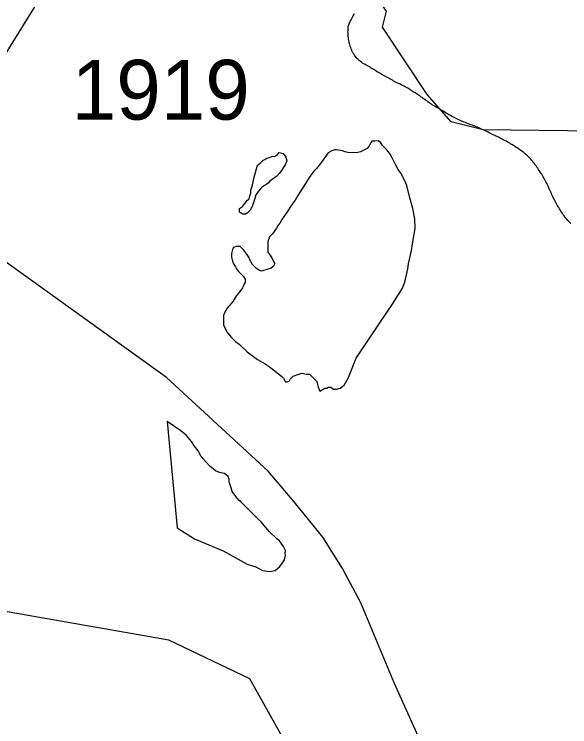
# Model space of a CAD drawing. Extents: x 2206922 to 2357709, y 510027 to 673830.
# Drawn here: x 2297982 to 2299142, y 579534 to 581023 of the extents above; entities that cross this region are included whole.
import ezdxf

# ---------------------------------------------------------------- set-up
doc = ezdxf.new("R2010")
doc.units = 0
for name, color, linetype in [('Exist Boundary Political City Limit New', 7, 'Continuous'), ('Exist Hydrographic Creek Single Shore', 7, 'Continuous'), ('Exist Hydrographic Misc Water Feature', 7, 'Continuous'), ('Exist Road Primary NC Attributed', 7, 'Continuous'), ('Exist Road Secondary Type 51 Attributed', 7, 'Continuous'), ('Exist Road Secondary Type 51 Number Label', 7, 'Continuous'), ('Map Preparation Boundary City Limit Buffer Line', 7, 'Continuous')]:
    doc.layers.add(name, color=color, linetype=linetype)

msp = doc.modelspace()

# ---------------------------------------------------------------- linework, layer by layer
at = {"layer": 'Exist Boundary Political City Limit New'}
for points in [[(2298855.5, 580833.3), (2298853, 580834.8), (2298850.5, 580836.4), (2298848, 580838.1), (2298845.5, 580839.9), (2298843.2, 580841.7), (2298840.8, 580843.4), (2298838.2, 580845.3), (2298836, 580847.1), (2298833.5, 580848.8), (2298831.2, 580850.6), (2298828.8, 580852.2), (2298826.2, 580853.9), (2298823.8, 580855.6), (2298821.2, 580857.3), (2298818.8, 580858.9), (2298815.2, 580861.1), (2298811, 580863.8), (2298808.5, 580865.4), (2298806, 580867), (2298803.5, 580868.4), (2298800.8, 580870), (2298798.2, 580871.4), (2298795.8, 580872.8), (2298793, 580874.3), (2298790.2, 580875.7), (2298787.5, 580876.9), (2298784.8, 580878.1), (2298782.2, 580879.3), (2298779.5, 580880.6), (2298776.5, 580882), (2298774, 580883.4), (2298771.5, 580884.9), (2298768.8, 580886.5), (2298766.2, 580888), (2298763.8, 580889.5), (2298761, 580890.9), (2298758.5, 580892.4), (2298754.5, 580894.6), (2298749.5, 580897.3), (2298745.2, 580899.6), (2298742.8, 580901), (2298740, 580902.6), (2298737.5, 580904.2), (2298735, 580905.8), (2298732.5, 580907.4), (2298730, 580908.9), (2298727.5, 580910.6), (2298724.8, 580912.1), (2298722.2, 580913.6), (2298719.5, 580915.1), (2298717, 580916.6), (2298714.5, 580917.9), (2298711.8, 580919.3), (2298709.2, 580921), (2298706.8, 580922.7), (2298704.5, 580924.6), (2298702, 580926.4), (2298699.8, 580928.4), (2298697.5, 580930.3), (2298695.8, 580932.7), (2298692.2, 580937.7), (2298690.8, 580940.1), (2298689, 580942.6), (2298687.5, 580945.2), (2298686.5, 580947.9), (2298685.5, 580950.8), (2298684.5, 580953.6), (2298683.5, 580956.4), (2298682.5, 580959.3), (2298681.8, 580962.2), (2298681.2, 580965.2), (2298680.8, 580968.1), (2298680.2, 580971.1), (2298679.8, 580974), (2298679.5, 580976.9), (2298679, 580979.9), (2298679, 580982.9), (2298678.8, 580985.9), (2298679, 580988.9), (2298679, 580991.9), (2298679.2, 580994.9), (2298679.5, 580997.8), (2298680.5, 581000.6), (2298681.5, 581003.3), (2298682.8, 581006.2), (2298684, 581008.9), (2298685.2, 581011.6), (2298686.5, 581014.2), (2298688, 581016.9), (2298689.5, 581019.5), (2298691, 581022.1), (2298692.5, 581024.7)], [(2299102.2, 580651.1), (2299101, 580653.8), (2299099.2, 580658.1), (2299097.5, 580662.1), (2299096.2, 580664.9), (2299095, 580667.6), (2299093.8, 580670.2), (2299092.2, 580672.8), (2299090.8, 580675.6), (2299089.5, 580678.2), (2299088, 580680.8), (2299086.5, 580683.4), (2299085, 580686), (2299083.5, 580688.5), (2299081.8, 580691.1), (2299079.5, 580694.4), (2299077, 580698.6), (2299075.2, 580701.2), (2299073.5, 580703.6), (2299071.8, 580706.1), (2299070, 580708.6), (2299068.2, 580710.9), (2299066.5, 580713.2), (2299064.5, 580715.5), (2299062.5, 580717.7), (2299060.5, 580719.9), (2299058.5, 580722.2), (2299056.5, 580724.3), (2299054.2, 580726.6), (2299052, 580728.5), (2299049.8, 580730.4), (2299047.5, 580732.4), (2299045.2, 580734.5), (2299041.8, 580737.1), (2299038, 580739.7), (2299034.5, 580742.2), (2299032, 580743.9), (2299029.5, 580745.5), (2299026.8, 580747.2), (2299024.2, 580748.8), (2299021.2, 580750.5), (2299019.2, 580751.8), (2299016.5, 580753.3), (2299014, 580754.8), (2299011.2, 580756.3), (2299008.8, 580757.7), (2299006, 580759.1), (2299003.2, 580760.4), (2299000.8, 580761.8), (2298998, 580763.2), (2298995.2, 580764.6), (2298992.8, 580765.9), (2298990, 580767.2), (2298987.2, 580768.6), (2298979.2, 580772.6), (2298975.2, 580774.6), (2298971.8, 580776.4), (2298968.5, 580777.9), (2298965.8, 580779.2), (2298963, 580780.6), (2298959, 580782.4), (2298955, 580784.2), (2298952.2, 580785.5), (2298949.5, 580786.7), (2298946.8, 580787.9), (2298943.8, 580789), (2298941, 580790), (2298938.2, 580791.1), (2298935.2, 580792.1), (2298932.5, 580793.1), (2298929.8, 580794.2), (2298927, 580795.3), (2298924.2, 580796.5), (2298921.5, 580797.6), (2298918.8, 580798.8), (2298916, 580799.9), (2298913.2, 580801.1), (2298910.5, 580802.4), (2298907.8, 580803.7), (2298905, 580805), (2298902.2, 580806.3), (2298899.5, 580807.6), (2298897, 580808.9), (2298894.2, 580810.4), (2298891.8, 580811.8), (2298889, 580813.4), (2298886.5, 580814.9), (2298884, 580816.4), (2298881.5, 580817.9), (2298878.8, 580819.6), (2298876.2, 580821.1), (2298873.8, 580822.6), (2298871.2, 580824.1), (2298868.5, 580825.7), (2298866, 580827.1), (2298863.2, 580828.7), (2298860.8, 580830.2), (2298858, 580831.8), (2298855.5, 580833.3)], [(2299144, 580585.7), (2299141.8, 580587.9), (2299139.8, 580590), (2299137.8, 580592.3), (2299136, 580594.6), (2299134, 580596.9), (2299132.2, 580599.2), (2299130.2, 580601.6), (2299128.5, 580604), (2299126.8, 580606.5), (2299125.2, 580608.9), (2299123.5, 580611.5), (2299122, 580614.1), (2299120.2, 580616.6), (2299118.8, 580619.1), (2299117.2, 580621.7), (2299115.8, 580624.2), (2299114.2, 580626.9), (2299112.2, 580630.8), (2299110, 580634.9), (2299108.8, 580637.6), (2299107.2, 580640.2), (2299106, 580643), (2299104.8, 580645.7), (2299103.5, 580648.3), (2299102.2, 580651.1)]]:
    msp.add_lwpolyline(points, dxfattribs=at)
at = {"layer": 'Exist Hydrographic Creek Single Shore'}
for points in [[(2299195.4, 580778.7), (2298960.9, 580781.5), (2298894.1, 580798.5), (2298844, 580855.5), (2298750.9, 580996.2), (2298758.9, 581029.3), (2298741.9, 581054.9), (2298682, 581209.9), (2298604.9, 581393.9), (2298578.9, 581510.9), (2298544, 581585.1), (2298526, 581692.6)], [(2298305, 579714.8), (2297796, 579803.8), (2297620.1, 579866.4), (2296816.9, 580269.7), (2295914, 580658.5), (2295275.9, 581212.5), (2294898, 581600.6)], [(2298668.9, 579263.5), (2298627.1, 579360.3), (2298473.5, 579633.8), (2298305, 579714.8)]]:
    msp.add_lwpolyline(points, dxfattribs=at)
at = {"layer": 'Exist Hydrographic Misc Water Feature'}
for points in [[(2298772.5, 580418.6), (2298784.2, 580437.2), (2298791.9, 580449), (2298797.7, 580463.1), (2298803.6, 580491), (2298805.5, 580501.3), (2298811.2, 580529.2), (2298813.3, 580543.1), (2298817, 580563.2), (2298819, 580575.1), (2298818.6, 580595.4), (2298814.5, 580617.1), (2298807.9, 580639.2), (2298801.6, 580664.8), (2298797.7, 580674.8), (2298789.3, 580691), (2298783.5, 580698.8), (2298777.4, 580710.7), (2298771.2, 580722.6), (2298767.1, 580730.5), (2298762.8, 580736.4), (2298758.9, 580740.6), (2298750.9, 580748.4), (2298747.2, 580754.1), (2298742.7, 580758.5), (2298734.7, 580758.1), (2298728.8, 580758.1), (2298726.7, 580754), (2298723.3, 580748), (2298718.7, 580742.2), (2298705, 580735.8), (2298699.3, 580733.8), (2298681.2, 580733.7), (2298673.2, 580735.7), (2298667.1, 580737.4), (2298655, 580739.3), (2298651.3, 580739.4), (2298645.3, 580737.5), (2298637.5, 580733.4), (2298621.3, 580711.1), (2298613.3, 580700.9), (2298607.2, 580694.9), (2298599.6, 580684.7), (2298593.7, 580674.7), (2298574.2, 580644.4), (2298568.2, 580634.3), (2298562.3, 580626.3), (2298550.4, 580608.2), (2298540.8, 580594.3), (2298536.5, 580586.4), (2298532.8, 580582.1), (2298529.3, 580576.1), (2298520.9, 580564), (2298515.1, 580558), (2298511.4, 580548), (2298511.2, 580539.9), (2298511.6, 580533.8), (2298511.6, 580526.1), (2298515.7, 580520.2), (2298519.8, 580513.9), (2298523.5, 580506), (2298525.8, 580502), (2298523.5, 580496.2), (2298517.8, 580491.9), (2298511.4, 580490), (2298498.1, 580485.9), (2298494.2, 580487.7), (2298488.1, 580491.9), (2298483.6, 580495.8), (2298479.7, 580499.7), (2298473.5, 580509.5), (2298471.7, 580515.5), (2298469.2, 580519.5), (2298463.3, 580527.3), (2298459.8, 580531.4), (2298453.6, 580537.3), (2298445.4, 580537.3), (2298439.7, 580535.3), (2298437.6, 580531.1), (2298435.6, 580523.3), (2298435.8, 580515.2), (2298437.8, 580507.2), (2298439.9, 580501.2), (2298444, 580495.3), (2298445.8, 580491.3), (2298449.9, 580485.5), (2298454, 580481.2), (2298459.8, 580475.5), (2298464.3, 580469.5), (2298464.3, 580463.4), (2298462.2, 580459.7), (2298460.4, 580455.5), (2298458.3, 580451.3), (2298452.8, 580443.3), (2298446.2, 580435.3), (2298438.8, 580423.1), (2298426.8, 580409.1), (2298421.2, 580398.9), (2298419, 580393.2), (2298418.8, 580385.1)], [(2298489.5, 580707.4), (2298495.2, 580711.8), (2298501.4, 580717.8), (2298505.5, 580719.6), (2298509.4, 580721.9), (2298515.1, 580723.8), (2298521.5, 580726.1), (2298525.4, 580726), (2298531.5, 580729.9), (2298535.2, 580734.2), (2298543.4, 580732.2), (2298549.2, 580724.4), (2298551.4, 580716.4), (2298547.5, 580708.4), (2298543.4, 580702.1), (2298539.9, 580696.2), (2298535.4, 580690), (2298529.7, 580683.9), (2298523.5, 580680), (2298515.7, 580673.9), (2298512.1, 580669.9), (2298505.9, 580665.6), (2298499.8, 580661.7), (2298496.1, 580657.8), (2298492, 580653.5), (2298486.4, 580645.4), (2298484.2, 580637.6), (2298482.3, 580631.4), (2298478.6, 580621.5), (2298474.7, 580613.5), (2298468.6, 580607.5), (2298464.9, 580605.3), (2298458.9, 580605.4), (2298452.4, 580609.2), (2298452.6, 580613.2), (2298452.4, 580617.3), (2298458.5, 580621.2), (2298468.2, 580633.6), (2298472.3, 580637.4), (2298474.1, 580643.6), (2298476, 580649.4), (2298475.8, 580655.6), (2298478, 580661.7), (2298480.3, 580669.5), (2298481.9, 580679.4), (2298489.5, 580707.4)], [(2298418.8, 580385.1), (2298419, 580373), (2298427.4, 580357.1), (2298435.6, 580347.3), (2298443.6, 580339.2), (2298451.6, 580333.6), (2298468, 580317.7), (2298489.9, 580301.8), (2298496.1, 580298.1), (2298505.9, 580292.1), (2298511.8, 580288), (2298518, 580284.2), (2298540.1, 580266.3), (2298544.2, 580262.4), (2298548.3, 580254.5), (2298552.2, 580254.7), (2298556.3, 580256.5), (2298558.4, 580260.7), (2298564.1, 580266.7), (2298576.2, 580271), (2298582.2, 580272.9), (2298592.4, 580271), (2298598.4, 580270.9), (2298604.1, 580265.2), (2298608.2, 580261.3), (2298614, 580255.2), (2298614.8, 580249.4), (2298616.2, 580243.5), (2298618.5, 580239.1), (2298620.3, 580235.1), (2298626.7, 580239.5), (2298630.4, 580241.3), (2298634.7, 580241.5), (2298638.4, 580243.4), (2298642.7, 580243.6), (2298648.4, 580239.5), (2298654.8, 580239.7), (2298662.8, 580241.7), (2298670.6, 580247.9), (2298680, 580263.9), (2298695.6, 580304.1), (2298772.5, 580418.6)], [(2298301.3, 580172.1), (2298321.8, 579950), (2298358.3, 579926.7), (2298418.3, 579901.4), (2298468.6, 579874), (2298486.2, 579868.1), (2298500.6, 579860.2), (2298514.7, 579858.5), (2298526.6, 579860.4), (2298536.5, 579868.6), (2298542.4, 579876.6), (2298546.5, 579882.9), (2298548.1, 579892.8), (2298547.9, 579896.9), (2298548.1, 579902.6), (2298543.8, 579910.9), (2298536, 579922.6), (2298529.9, 579926.4), (2298513.9, 579942.2), (2298497.7, 579962), (2298491.3, 579967.9), (2298481.5, 579977.9), (2298475.3, 579983.7), (2298469, 579989.9), (2298465.5, 579993.7), (2298459.4, 579999.9), (2298455.3, 580003.7), (2298451.2, 580007.6), (2298444.8, 580015.4), (2298437.2, 580025.5), (2298434.7, 580033.5), (2298432.7, 580039.5), (2298430.9, 580045.5), (2298430.4, 580051.2), (2298428.4, 580057.2), (2298420.6, 580063.3), (2298410.6, 580065.2), (2298402.4, 580068.9), (2298390.5, 580078.8), (2298382.5, 580086.9), (2298372, 580098.5), (2298365.9, 580110.4), (2298358.3, 580120.5), (2298351.7, 580130.4), (2298341.4, 580142.5), (2298329.6, 580152.4), (2298301.3, 580172.1)]]:
    msp.add_lwpolyline(points, dxfattribs=at)
at = {"layer": 'Exist Road Primary NC Attributed'}
msp.add_lwpolyline([(2298973.6, 579167.3), (2298899.2, 579331.4), (2298854.7, 579449.5), (2298775.4, 579625.6), (2298705.8, 579793.1), (2298667.1, 579864.7), (2298626.4, 579930.5), (2298566.5, 580004.1), (2298512.3, 580068), (2298299.9, 580264.1), (2297777.1, 580639)], dxfattribs=at)
at = {"layer": 'Exist Road Secondary Type 51 Attributed'}
msp.add_lwpolyline([(2297777.1, 580639), (2298031.7, 581049.6)], dxfattribs=at)
at = {"layer": 'Map Preparation Boundary City Limit Buffer Line'}
for points in [[(2298855.5, 580833.3), (2298853, 580834.8), (2298850.5, 580836.4), (2298848, 580838.1), (2298845.5, 580839.9), (2298843.2, 580841.7), (2298840.8, 580843.4), (2298838.2, 580845.3), (2298836, 580847.1), (2298833.5, 580848.8), (2298831.2, 580850.6), (2298828.8, 580852.2), (2298826.2, 580853.9), (2298823.8, 580855.6), (2298821.2, 580857.3), (2298818.8, 580858.9), (2298815.2, 580861.1), (2298811, 580863.8), (2298808.5, 580865.4), (2298806, 580867), (2298803.5, 580868.4), (2298800.8, 580870), (2298798.2, 580871.4), (2298795.8, 580872.8), (2298793, 580874.3), (2298790.2, 580875.7), (2298787.5, 580876.9), (2298784.8, 580878.1), (2298782.2, 580879.3), (2298779.5, 580880.6), (2298776.5, 580882), (2298774, 580883.4), (2298771.5, 580884.9), (2298768.8, 580886.5), (2298766.2, 580888), (2298763.8, 580889.5), (2298761, 580890.9), (2298758.5, 580892.4), (2298754.5, 580894.6), (2298749.5, 580897.3), (2298745.2, 580899.6), (2298742.8, 580901), (2298740, 580902.6), (2298737.5, 580904.2), (2298735, 580905.8), (2298732.5, 580907.4), (2298730, 580908.9), (2298727.5, 580910.6), (2298724.8, 580912.1), (2298722.2, 580913.6), (2298719.5, 580915.1), (2298717, 580916.6), (2298714.5, 580917.9), (2298711.8, 580919.3), (2298709.2, 580921), (2298706.8, 580922.7), (2298704.5, 580924.6), (2298702, 580926.4), (2298699.8, 580928.4), (2298697.5, 580930.3), (2298695.8, 580932.7), (2298692.2, 580937.7), (2298690.8, 580940.1), (2298689, 580942.6), (2298687.5, 580945.2), (2298686.5, 580947.9), (2298685.5, 580950.8), (2298684.5, 580953.6), (2298683.5, 580956.4), (2298682.5, 580959.3), (2298681.8, 580962.2), (2298681.2, 580965.2), (2298680.8, 580968.1), (2298680.2, 580971.1), (2298679.8, 580974), (2298679.5, 580976.9), (2298679, 580979.9), (2298679, 580982.9), (2298678.8, 580985.9), (2298679, 580988.9), (2298679, 580991.9), (2298679.2, 580994.9), (2298679.5, 580997.8), (2298680.5, 581000.6), (2298681.5, 581003.3), (2298682.8, 581006.2), (2298684, 581008.9), (2298685.2, 581011.6), (2298686.5, 581014.2), (2298688, 581016.9), (2298689.5, 581019.5), (2298691, 581022.1), (2298692.5, 581024.7)], [(2299102.2, 580651.1), (2299101, 580653.8), (2299099.2, 580658.1), (2299097.5, 580662.1), (2299096.2, 580664.9), (2299095, 580667.6), (2299093.8, 580670.2), (2299092.2, 580672.8), (2299090.8, 580675.6), (2299089.5, 580678.2), (2299088, 580680.8), (2299086.5, 580683.4), (2299085, 580686), (2299083.5, 580688.5), (2299081.8, 580691.1), (2299079.5, 580694.4), (2299077, 580698.6), (2299075.2, 580701.2), (2299073.5, 580703.6), (2299071.8, 580706.1), (2299070, 580708.6), (2299068.2, 580710.9), (2299066.5, 580713.2), (2299064.5, 580715.5), (2299062.5, 580717.7), (2299060.5, 580719.9), (2299058.5, 580722.2), (2299056.5, 580724.3), (2299054.2, 580726.6), (2299052, 580728.5), (2299049.8, 580730.4), (2299047.5, 580732.4), (2299045.2, 580734.5), (2299041.8, 580737.1), (2299038, 580739.7), (2299034.5, 580742.2), (2299032, 580743.9), (2299029.5, 580745.5), (2299026.8, 580747.2), (2299024.2, 580748.8), (2299021.2, 580750.5), (2299019.2, 580751.8), (2299016.5, 580753.3), (2299014, 580754.8), (2299011.2, 580756.3), (2299008.8, 580757.7), (2299006, 580759.1), (2299003.2, 580760.4), (2299000.8, 580761.8), (2298998, 580763.2), (2298995.2, 580764.6), (2298992.8, 580765.9), (2298990, 580767.2), (2298987.2, 580768.6), (2298979.2, 580772.6), (2298975.2, 580774.6), (2298971.8, 580776.4), (2298968.5, 580777.9), (2298965.8, 580779.2), (2298963, 580780.6), (2298959, 580782.4), (2298955, 580784.2), (2298952.2, 580785.5), (2298949.5, 580786.7), (2298946.8, 580787.9), (2298943.8, 580789), (2298941, 580790), (2298938.2, 580791.1), (2298935.2, 580792.1), (2298932.5, 580793.1), (2298929.8, 580794.2), (2298927, 580795.3), (2298924.2, 580796.5), (2298921.5, 580797.6), (2298918.8, 580798.8), (2298916, 580799.9), (2298913.2, 580801.1), (2298910.5, 580802.4), (2298907.8, 580803.7), (2298905, 580805), (2298902.2, 580806.3), (2298899.5, 580807.6), (2298897, 580808.9), (2298894.2, 580810.4), (2298891.8, 580811.8), (2298889, 580813.4), (2298886.5, 580814.9), (2298884, 580816.4), (2298881.5, 580817.9), (2298878.8, 580819.6), (2298876.2, 580821.1), (2298873.8, 580822.6), (2298871.2, 580824.1), (2298868.5, 580825.7), (2298866, 580827.1), (2298863.2, 580828.7), (2298860.8, 580830.2), (2298858, 580831.8), (2298855.5, 580833.3)], [(2299144, 580585.7), (2299141.8, 580587.9), (2299139.8, 580590), (2299137.8, 580592.3), (2299136, 580594.6), (2299134, 580596.9), (2299132.2, 580599.2), (2299130.2, 580601.6), (2299128.5, 580604), (2299126.8, 580606.5), (2299125.2, 580608.9), (2299123.5, 580611.5), (2299122, 580614.1), (2299120.2, 580616.6), (2299118.8, 580619.1), (2299117.2, 580621.7), (2299115.8, 580624.2), (2299114.2, 580626.9), (2299112.2, 580630.8), (2299110, 580634.9), (2299108.8, 580637.6), (2299107.2, 580640.2), (2299106, 580643), (2299104.8, 580645.7), (2299103.5, 580648.3), (2299102.2, 580651.1)]]:
    msp.add_lwpolyline(points, dxfattribs=at)

# ---------------------------------------------------------------- texts
at = {"layer": 'Exist Road Secondary Type 51 Number Label'}
msp.add_text('1919', height=125, dxfattribs=at).set_placement((2298101.9, 580802.7))

doc.saveas('drawing.dxf')
